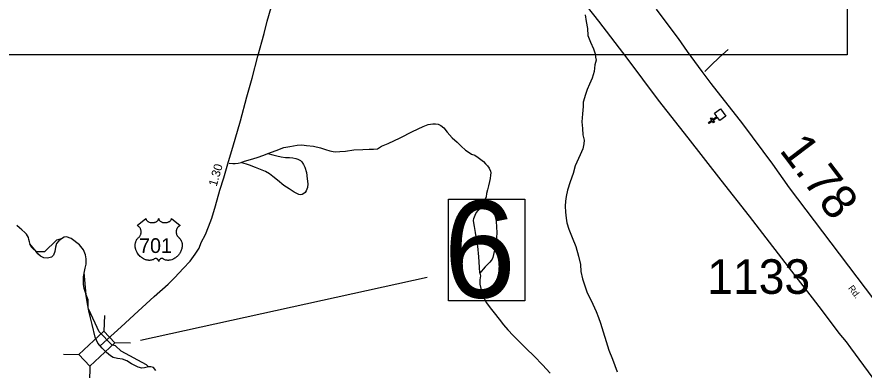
# Model space of a CAD drawing. Extents: x 2093524 to 2270757, y 289120 to 570408.
# Drawn here: x 2176287 to 2188536, y 368280 to 373383 of the extents above; entities that cross this region are included whole.
import ezdxf

# ---------------------------------------------------------------- set-up
doc = ezdxf.new("R2010")
doc.units = 0
for name, color, linetype in [('Exist Boundary Political CountyLine', 7, 'Continuous'), ('Exist Cultural Church CELL', 7, 'Continuous'), ('Exist Hydrographic Misc Water Feature', 7, 'Continuous'), ('Exist Road Non-System Type 51', 7, 'Continuous'), ('Exist Road Primary US Attributed', 7, 'Continuous'), ('Exist Road Primary US Mileage Hundredths English Label', 7, 'Continuous'), ('Exist Road Primary US Shield CELL', 7, 'Continuous'), ('Exist Road Primary US Shield Number Label', 7, 'Continuous'), ('Exist Road Primary US Structure Standard Bridge CELL', 7, 'Continuous'), ('Exist Road Primary US Structure Standard Bridge Number Label', 7, 'Continuous'), ('Exist Road Secondary Mileage Hundredths English Label', 7, 'Continuous'), ('Exist Road Secondary Type 51 Attributed', 7, 'Continuous'), ('Exist Road Secondary Type 51 Label', 7, 'Continuous'), ('Exist Road Secondary Type 51 Number Label', 7, 'Continuous'), ('Exist Utilities Telephone Line', 7, 'Continuous'), ('Map Preparation Inset Cut Line', 7, 'Continuous')]:
    doc.layers.add(name, color=color, linetype=linetype)

msp = doc.modelspace()

# ---------------------------------------------------------------- linework, layer by layer
at = {"layer": 'Exist Boundary Political CountyLine'}
for points in [[(2176558, 369998), (2176522, 370032), (2176495, 370062), (2176478, 370095), (2176471, 370134), (2176461, 370165), (2176452, 370195), (2176424, 370243), (2176400, 370268), (2176359, 370307), (2176323, 370336), (2176284, 370370)], [(2178294, 368275), (2178262, 368316), (2178223, 368328), (2178189, 368326), (2178134, 368311), (2178094, 368306), (2178039, 368321), (2177942, 368372), (2177876, 368411), (2177815, 368435), (2177742, 368447), (2177679, 368462), (2177642, 368486), (2177582, 368535), (2177521, 368595), (2177458, 368668), (2177419, 368753), (2177373, 368938), (2177350, 369037), (2177328, 369137), (2177306, 369236), (2177282, 369387), (2177260, 369457), (2177250, 369523), (2177248, 369627), (2177274, 369751), (2177290, 369811), (2177290, 369886), (2177278, 369947), (2177249, 370015), (2177193, 370090), (2177072, 370183), (2177006, 370204), (2176970, 370200), (2176931, 370178), (2176894, 370149), (2176858, 370110), (2176846, 370056), (2176836, 369991), (2176816, 369940), (2176785, 369913), (2176748, 369901), (2176722, 369896), (2176676, 369901), (2176630, 369926), (2176589, 369959), (2176558, 369998)]]:
    msp.add_lwpolyline(points, dxfattribs=at)
at = {"layer": 'Exist Cultural Church CELL'}
msp.add_lwpolyline([(2186451, 371886), (2186418, 371932), (2186356, 371888), (2186374, 371862), (2186361, 371853), (2186343, 371879), (2186294, 371844), (2186285, 371857), (2186333, 371892), (2186315, 371918), (2186328, 371927), (2186346, 371901), (2186408, 371945), (2186375, 371992), (2186462, 372054), (2186537, 371948)], close=True, dxfattribs=at)
at = {"layer": 'Exist Hydrographic Misc Water Feature'}
msp.add_line((2176687, 369988), (2176570, 369987), dxfattribs=at)
for points in [[(2176927, 370175), (2176861, 370155), (2176687, 369988)], [(2176570, 369987), (2176476, 370105)], [(2177318, 369185), (2177315, 369293), (2177289, 369366), (2177261, 369689)], [(2178191, 368326), (2178162, 368355), (2177794, 368552), (2177711, 368630), (2177660, 368644), (2177476, 368834), (2177325, 369153)]]:
    msp.add_lwpolyline(points, dxfattribs=at)
at = {"layer": 'Exist Road Non-System Type 51'}
for points in [[(2184502, 373411), (2184516, 373317), (2184539, 373215), (2184541, 373117), (2184580, 373016), (2184622, 372922), (2184647, 372848), (2184655, 372800), (2184661, 372756), (2184644, 372692), (2184634, 372594), (2184603, 372496), (2184567, 372410), (2184532, 372334), (2184508, 372262), (2184475, 372153), (2184475, 372091), (2184466, 371981), (2184456, 371867), (2184463, 371769), (2184471, 371678), (2184488, 371600), (2184486, 371548), (2184469, 371477), (2184431, 371391), (2184360, 371231), (2184329, 371121), (2184287, 371001), (2184248, 370879), (2184228, 370786), (2184217, 370720), (2184213, 370650), (2184218, 370564), (2184230, 370473), (2184239, 370407), (2184269, 370315), (2184314, 370197), (2184369, 370065), (2184407, 369928), (2184434, 369804), (2184440, 369702), (2184463, 369598), (2184498, 369496), (2184530, 369397), (2184589, 369283), (2184662, 369125), (2184696, 369040), (2184725, 368956), (2184765, 368832), (2184806, 368692), (2184847, 368565), (2184900, 368435), (2184967, 368254)], [(2186570, 372911), (2186448, 372802), (2186319, 372679), (2186234, 372595)], [(2179917, 371408), (2180034, 371451), (2180148, 371497), (2180234, 371510), (2180338, 371532), (2180406, 371535), (2180472, 371525), (2180576, 371514), (2180676, 371492), (2180748, 371469), (2180810, 371449), (2180860, 371437), (2180898, 371433), (2180954, 371438), (2181036, 371444), (2181158, 371461), (2181288, 371468), (2181382, 371470), (2181444, 371471), (2181499, 371479), (2181559, 371517), (2181657, 371552), (2181827, 371635), (2182008, 371726), (2182162, 371800), (2182235, 371827), (2182299, 371837), (2182339, 371837), (2182377, 371832), (2182415, 371812), (2182459, 371778), (2182508, 371716), (2182582, 371637), (2182651, 371571), (2182711, 371516), (2182773, 371460), (2182827, 371422), (2182862, 371402), (2182906, 371383), (2182956, 371351), (2182996, 371321), (2183032, 371293), (2183064, 371262), (2183090, 371230), (2183113, 371198), (2183135, 371154), (2183139, 371130), (2183135, 371094), (2183130, 371050), (2183122, 371006), (2183104, 370940), (2183092, 370884), (2183079, 370830), (2183071, 370782), (2183055, 370740)], [(2179531, 371280), (2179577, 371300), (2179663, 371325), (2179763, 371351), (2179855, 371386), (2179917, 371408)], [(2179917, 371408), (2179987, 371390), (2180047, 371375), (2180107, 371359), (2180171, 371353), (2180227, 371354), (2180277, 371348), (2180321, 371336), (2180349, 371326), (2180385, 371307), (2180405, 371289), (2180433, 371249), (2180448, 371211), (2180472, 371133), (2180486, 371043), (2180491, 370973), (2180489, 370917), (2180467, 370871), (2180454, 370847), (2180434, 370831), (2180412, 370817), (2180394, 370811), (2180364, 370817), (2180332, 370830), (2180294, 370850), (2180225, 370898), (2180147, 370946), (2180057, 371023), (2179988, 371078), (2179940, 371114), (2179880, 371148), (2179808, 371179), (2179736, 371205), (2179652, 371239), (2179531, 371280)], [(2179357, 371269), (2179409, 371267), (2179443, 371265), (2179485, 371270), (2179531, 371280)], [(2182979, 369678), (2182977, 369766), (2182966, 369916), (2182949, 370070), (2182932, 370175), (2182918, 370269), (2182901, 370353), (2182895, 370409), (2182891, 370439), (2182893, 370471), (2182903, 370493), (2182911, 370517), (2182928, 370551), (2182960, 370591), (2182996, 370635), (2183024, 370666), (2183043, 370708), (2183055, 370740)], [(2183055, 370740), (2183099, 370706), (2183130, 370670), (2183154, 370628), (2183180, 370579), (2183201, 370499), (2183215, 370433), (2183223, 370343), (2183224, 370269), (2183222, 370193), (2183215, 370135), (2183201, 370071), (2183193, 370013), (2183176, 369949), (2183166, 369907), (2183158, 369883), (2183144, 369863), (2183124, 369838), (2183106, 369822), (2183085, 369802), (2183057, 369772), (2183027, 369740), (2182979, 369678)], [(2182979, 369678), (2182989, 369640), (2182978, 369584), (2182980, 369522), (2182995, 369460), (2183007, 369412), (2183025, 369354), (2183047, 369302), (2183078, 369253), (2183130, 369179), (2183186, 369109), (2183259, 369014), (2183323, 368934), (2183384, 368860), (2183460, 368779), (2183547, 368693), (2183651, 368592), (2183768, 368481), (2183888, 368357), (2183997, 368234)]]:
    msp.add_lwpolyline(points, dxfattribs=at)
at = {"layer": 'Exist Road Primary US Attributed'}
msp.add_lwpolyline([(2177491, 368630), (2177793, 368906), (2178038, 369131), (2178271, 369344), (2178472, 369522), (2178569, 369617), (2178690, 369746), (2178790, 369855), (2178862, 369953), (2178920, 370039), (2178953, 370121), (2179013, 370238), (2179058, 370350), (2179105, 370474), (2179158, 370654), (2179223, 370879), (2179278, 371059), (2179347, 371293), (2179411, 371500), (2179521, 371882), (2179611, 372228), (2179688, 372497), (2179772, 372815), (2179860, 373143), (2179907, 373320), (2179962, 373518)], dxfattribs=at)
at = {"layer": 'Exist Road Primary US Shield CELL'}
msp.add_lwpolyline([(2178153, 370471), (2178153, 370466), (2178154, 370459), (2178155, 370456), (2178158, 370450), (2178163, 370443), (2178170, 370435), (2178178, 370429), (2178183, 370426), (2178191, 370421), (2178201, 370417), (2178213, 370414), (2178224, 370411), (2178236, 370410), (2178248, 370410), (2178262, 370411), (2178276, 370414), (2178283, 370415), (2178291, 370418), (2178298, 370421), (2178305, 370425), (2178311, 370429), (2178316, 370432), (2178323, 370439), (2178328, 370446), (2178331, 370449), (2178333, 370453), (2178335, 370461), (2178336, 370464), (2178337, 370471), (2178337, 370465), (2178338, 370462), (2178339, 370458), (2178340, 370454), (2178343, 370449), (2178346, 370444), (2178352, 370437), (2178355, 370434), (2178359, 370431), (2178367, 370425), (2178378, 370420), (2178383, 370418), (2178388, 370416), (2178394, 370414), (2178401, 370413), (2178408, 370411), (2178415, 370410), (2178421, 370410), (2178427, 370410), (2178434, 370410), (2178441, 370410), (2178447, 370411), (2178455, 370412), (2178460, 370413), (2178468, 370416), (2178475, 370418), (2178481, 370421), (2178489, 370425), (2178496, 370429), (2178500, 370433), (2178506, 370438), (2178511, 370444), (2178514, 370448), (2178517, 370453), (2178519, 370458), (2178520, 370463), (2178521, 370468), (2178521, 370471), (2178649, 370369), (2178646, 370368), (2178639, 370364), (2178634, 370361), (2178625, 370355), (2178621, 370352), (2178617, 370348), (2178614, 370344), (2178611, 370341), (2178607, 370335), (2178604, 370330), (2178600, 370325), (2178598, 370320), (2178594, 370309), (2178592, 370303), (2178591, 370297), (2178589, 370286), (2178589, 370280), (2178589, 370275), (2178589, 370269), (2178590, 370264), (2178591, 370258), (2178592, 370253), (2178593, 370247), (2178596, 370240), (2178598, 370233), (2178604, 370222), (2178612, 370210), (2178617, 370204), (2178623, 370198), (2178631, 370192), (2178635, 370188), (2178640, 370183), (2178648, 370174), (2178651, 370169), (2178654, 370164), (2178657, 370159), (2178660, 370154), (2178663, 370149), (2178667, 370138), (2178671, 370127), (2178672, 370122), (2178675, 370109), (2178676, 370103), (2178677, 370090), (2178677, 370075), (2178675, 370061), (2178673, 370045), (2178671, 370035), (2178667, 370023), (2178664, 370014), (2178658, 369999), (2178653, 369988), (2178646, 369976), (2178641, 369968), (2178636, 369960), (2178629, 369951), (2178621, 369941), (2178612, 369931), (2178604, 369923), (2178594, 369914), (2178588, 369909), (2178579, 369902), (2178568, 369895), (2178556, 369888), (2178546, 369883), (2178537, 369879), (2178526, 369875), (2178507, 369869), (2178500, 369868), (2178492, 369867), (2178484, 369866), (2178477, 369865), (2178467, 369865), (2178457, 369866), (2178447, 369868), (2178437, 369870), (2178427, 369873), (2178418, 369876), (2178408, 369881), (2178392, 369891), (2178388, 369893), (2178385, 369894), (2178379, 369894), (2178373, 369893), (2178367, 369891), (2178364, 369889), (2178359, 369886), (2178356, 369883), (2178351, 369879), (2178348, 369875), (2178346, 369873), (2178341, 369865), (2178340, 369862), (2178338, 369858), (2178337, 369851), (2178335, 369859), (2178332, 369865), (2178329, 369869), (2178327, 369873), (2178322, 369879), (2178318, 369882), (2178313, 369886), (2178308, 369889), (2178304, 369892), (2178300, 369893), (2178295, 369894), (2178292, 369894), (2178289, 369894), (2178284, 369893), (2178278, 369889), (2178273, 369885), (2178267, 369882), (2178260, 369878), (2178255, 369875), (2178248, 369873), (2178241, 369871), (2178233, 369869), (2178225, 369867), (2178218, 369866), (2178210, 369865), (2178203, 369865), (2178196, 369865), (2178189, 369866), (2178182, 369866), (2178172, 369868), (2178164, 369869), (2178155, 369872), (2178146, 369874), (2178137, 369878), (2178125, 369883), (2178117, 369887), (2178104, 369895), (2178089, 369905), (2178078, 369914), (2178070, 369922), (2178058, 369934), (2178050, 369942), (2178039, 369957), (2178032, 369968), (2178027, 369975), (2178020, 369988), (2178017, 369996), (2178012, 370007), (2178008, 370017), (2178005, 370027), (2178003, 370034), (2178001, 370045), (2177999, 370052), (2177998, 370063), (2177997, 370074), (2177997, 370085), (2177997, 370094), (2177998, 370104), (2178000, 370114), (2178002, 370124), (2178004, 370130), (2178006, 370138), (2178010, 370147), (2178014, 370156), (2178018, 370163), (2178023, 370170), (2178028, 370177), (2178035, 370184), (2178042, 370190), (2178048, 370196), (2178055, 370203), (2178059, 370207), (2178064, 370213), (2178068, 370219), (2178071, 370224), (2178075, 370232), (2178077, 370237), (2178080, 370246), (2178081, 370252), (2178083, 370260), (2178084, 370267), (2178084, 370276), (2178084, 370284), (2178083, 370293), (2178081, 370301), (2178079, 370309), (2178076, 370317), (2178073, 370324), (2178068, 370332), (2178063, 370340), (2178057, 370346), (2178052, 370352), (2178046, 370356), (2178041, 370360), (2178034, 370364), (2178028, 370367), (2178024, 370369)], close=True, dxfattribs=at)
at = {"layer": 'Exist Road Primary US Structure Standard Bridge CELL'}
for p, q in [((2177553, 369069), (2177546, 368843)), ((2177930, 368667), (2177704, 368674)), ((2177187, 368500), (2176961, 368507)), ((2177342, 368335), (2177335, 368109))]:
    msp.add_line(p, q, dxfattribs=at)
msp.add_lwpolyline([(2177704, 368674), (2177343, 368334), (2177184, 368503), (2177546, 368843)], close=True, dxfattribs=at)
at = {"layer": 'Exist Road Primary US Structure Standard Bridge Number Label'}
msp.add_line((2178076, 368712), (2182220, 369624), dxfattribs=at)
msp.add_lwpolyline([(2182529, 370751), (2183631, 370751), (2183631, 369278), (2182529, 369278)], close=True, dxfattribs=at)
at = {"layer": 'Exist Road Secondary Type 51 Attributed'}
msp.add_lwpolyline([(2189037, 368828), (2187459, 370915), (2187215, 371255), (2186785, 371840), (2186325, 372420), (2186196, 372595), (2185983, 372882), (2185852, 373069), (2185689, 373286), (2185533, 373493)], dxfattribs=at)
at = {"layer": 'Exist Utilities Telephone Line'}
msp.add_lwpolyline([(2189781, 366652), (2188344, 368601), (2188280, 368686), (2188174, 368812), (2187933, 369134), (2187792, 369325), (2187590, 369586), (2186879, 370503), (2186468, 371025), (2185993, 371638), (2185564, 372179), (2185113, 372785), (2184702, 373324), (2184299, 373830)], dxfattribs=at)
at = {"layer": 'Map Preparation Inset Cut Line'}
msp.add_lwpolyline([(2175788, 385855), (2188293, 385855), (2188293, 372834), (2175788, 372834)], close=True, dxfattribs=at)

# ---------------------------------------------------------------- texts
at = {"layer": 'Exist Road Primary US Mileage Hundredths English Label'}
msp.add_text('1.30', height=125, rotation=73.6759, dxfattribs=at).set_placement((2179174, 370926))
at = {"layer": 'Exist Road Primary US Shield Number Label'}
msp.add_text('701', height=212.5, dxfattribs=at).set_placement((2178054, 369972))
at = {"layer": 'Exist Road Primary US Structure Standard Bridge Number Label'}
msp.add_text('6', height=1400, dxfattribs=at).set_placement((2182459, 369326))
at = {"layer": 'Exist Road Secondary Mileage Hundredths English Label'}
msp.add_text('1.78', height=500, rotation=307.0907, dxfattribs=at).set_placement((2187301, 371454))
at = {"layer": 'Exist Road Secondary Type 51 Label'}
msp.add_text('Rd.', height=95, rotation=307.3232, dxfattribs=at).set_placement((2188300, 369461))
at = {"layer": 'Exist Road Secondary Type 51 Number Label'}
msp.add_text('1133', height=500, dxfattribs=at).set_placement((2186269, 369381))

doc.saveas('drawing.dxf')
